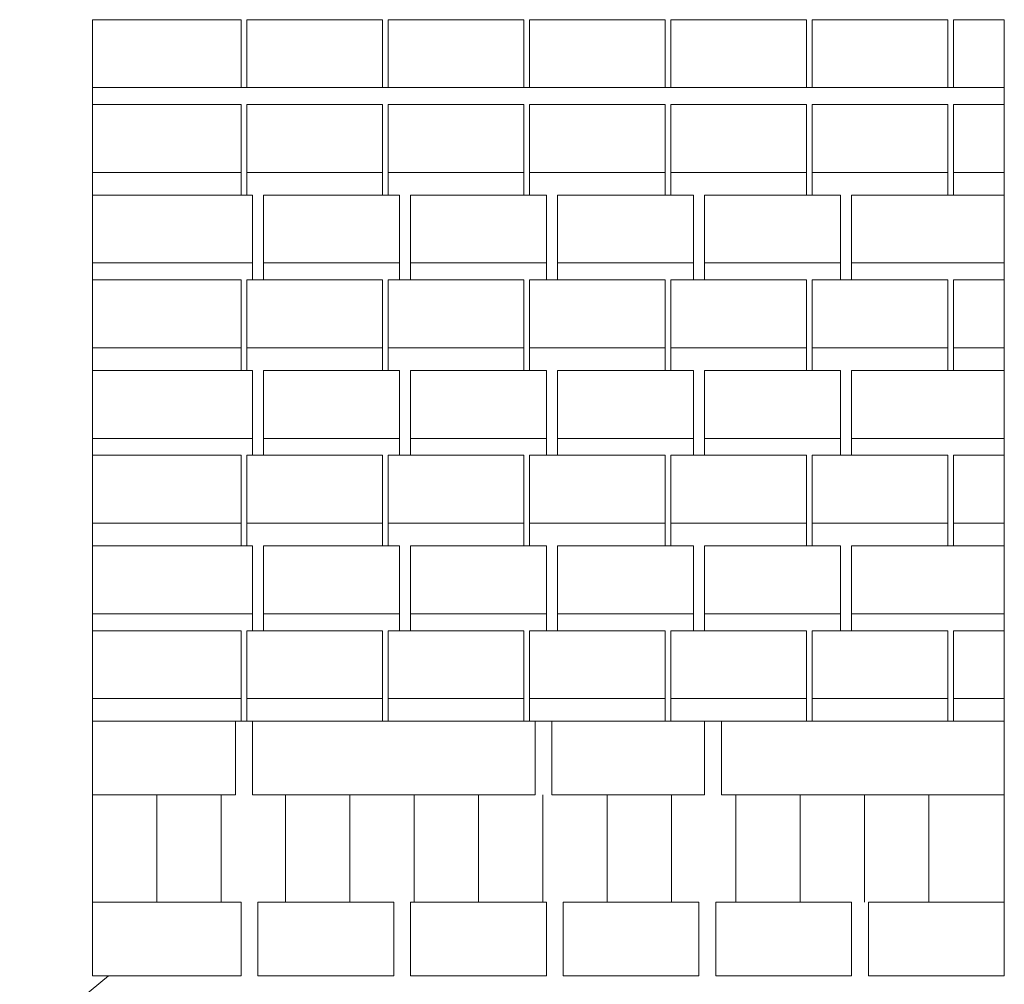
# Model space of a CAD drawing. Header units: millimetres. Extents: x 6567289036 to 6568990308, y 5976640423 to 5977332400.
# Tile 317 of 334: x 6568953819 to 6568954690, y 5976947897 to 5976948750. Entities that reach past the tile are written whole.
import ezdxf

# ---------------------------------------------------------------- set-up
doc = ezdxf.new("R2010")
doc.units = ezdxf.units.MM
doc.layers.add('INWENTARYZACJA', color=7, linetype='Continuous', lineweight=13)

msp = doc.modelspace()

# ---------------------------------------------------------------- linework, layer by layer
at = {"layer": 'INWENTARYZACJA'}
for p, q in [((6568953883.642664, 5976948749.54248), (6568953883.642664, 5976947969.54248)), ((6568953883.642664, 5976948749.54248), (6568953883.642664, 5976947969.54248)), ((6568953883.642664, 5976948689.54248), (6568954679.892664, 5976948689.54248)), ((6568953883.642664, 5976948689.54248), (6568954679.892664, 5976948689.54248)), ((6568954689.892664, 5976948129.54248), (6568954689.892664, 5976948689.54248)), ((6568954689.892664, 5976948129.54248), (6568954689.892664, 5976948689.54248)), ((6568954014.892664, 5976948614.54248), (6568954014.892664, 5976948594.54248)), ((6568954014.892664, 5976948614.54248), (6568954014.892664, 5976948594.54248)), ((6568954019.892664, 5976948614.54248), (6568954019.892664, 5976948594.54248)), ((6568954019.892664, 5976948614.54248), (6568954019.892664, 5976948594.54248)), ((6568954139.892664, 5976948614.54248), (6568954139.892664, 5976948594.54248)), ((6568954139.892664, 5976948614.54248), (6568954139.892664, 5976948594.54248)), ((6568954144.892664, 5976948614.54248), (6568954144.892664, 5976948594.54248)), ((6568954144.892664, 5976948614.54248), (6568954144.892664, 5976948594.54248)), ((6568954264.892664, 5976948614.54248), (6568954264.892664, 5976948594.54248)), ((6568954264.892664, 5976948614.54248), (6568954264.892664, 5976948594.54248)), ((6568954269.892664, 5976948614.54248), (6568954269.892664, 5976948594.54248)), ((6568954269.892664, 5976948614.54248), (6568954269.892664, 5976948594.54248)), ((6568954389.892664, 5976948614.54248), (6568954389.892664, 5976948594.54248)), ((6568954389.892664, 5976948614.54248), (6568954389.892664, 5976948594.54248)), ((6568954394.892664, 5976948614.54248), (6568954394.892664, 5976948594.54248)), ((6568954394.892664, 5976948614.54248), (6568954394.892664, 5976948594.54248)), ((6568954514.892664, 5976948614.54248), (6568954514.892664, 5976948594.54248)), ((6568954514.892664, 5976948614.54248), (6568954514.892664, 5976948594.54248)), ((6568954519.892664, 5976948614.54248), (6568954519.892664, 5976948594.54248)), ((6568954519.892664, 5976948614.54248), (6568954519.892664, 5976948594.54248)), ((6568954639.892664, 5976948614.54248), (6568954639.892664, 5976948594.54248)), ((6568954639.892664, 5976948614.54248), (6568954639.892664, 5976948594.54248)), ((6568954644.892664, 5976948614.54248), (6568954644.892664, 5976948594.54248)), ((6568954644.892664, 5976948614.54248), (6568954644.892664, 5976948594.54248)), ((6568954024.892664, 5976948534.54248), (6568954024.892664, 5976948519.54248)), ((6568954024.892664, 5976948534.54248), (6568954024.892664, 5976948519.54248)), ((6568954034.892664, 5976948534.54248), (6568954034.892664, 5976948519.54248)), ((6568954034.892664, 5976948534.54248), (6568954034.892664, 5976948519.54248)), ((6568954154.892664, 5976948534.54248), (6568954154.892664, 5976948519.54248)), ((6568954154.892664, 5976948534.54248), (6568954154.892664, 5976948519.54248)), ((6568954164.892664, 5976948534.54248), (6568954164.892664, 5976948519.54248)), ((6568954164.892664, 5976948534.54248), (6568954164.892664, 5976948519.54248)), ((6568954284.892664, 5976948534.54248), (6568954284.892664, 5976948519.54248)), ((6568954284.892664, 5976948534.54248), (6568954284.892664, 5976948519.54248)), ((6568954294.892664, 5976948534.54248), (6568954294.892664, 5976948519.54248)), ((6568954294.892664, 5976948534.54248), (6568954294.892664, 5976948519.54248)), ((6568954414.892664, 5976948534.54248), (6568954414.892664, 5976948519.54248)), ((6568954414.892664, 5976948534.54248), (6568954414.892664, 5976948519.54248)), ((6568954424.892664, 5976948534.54248), (6568954424.892664, 5976948519.54248)), ((6568954424.892664, 5976948534.54248), (6568954424.892664, 5976948519.54248)), ((6568954544.892664, 5976948534.54248), (6568954544.892664, 5976948519.54248)), ((6568954544.892664, 5976948534.54248), (6568954544.892664, 5976948519.54248)), ((6568954554.892664, 5976948534.54248), (6568954554.892664, 5976948519.54248)), ((6568954554.892664, 5976948534.54248), (6568954554.892664, 5976948519.54248)), ((6568954014.892664, 5976948459.54248), (6568954014.892664, 5976948439.54248)), ((6568954014.892664, 5976948459.54248), (6568954014.892664, 5976948439.54248)), ((6568954014.892664, 5976948459.54248), (6568954014.892664, 5976948439.54248)), ((6568954014.892664, 5976948459.54248), (6568954014.892664, 5976948439.54248)), ((6568954019.892664, 5976948459.54248), (6568954019.892664, 5976948439.54248)), ((6568954019.892664, 5976948459.54248), (6568954019.892664, 5976948439.54248)), ((6568954019.892664, 5976948459.54248), (6568954019.892664, 5976948439.54248)), ((6568954019.892664, 5976948459.54248), (6568954019.892664, 5976948439.54248)), ((6568954139.892664, 5976948459.54248), (6568954139.892664, 5976948439.54248)), ((6568954139.892664, 5976948459.54248), (6568954139.892664, 5976948439.54248)), ((6568954139.892664, 5976948459.54248), (6568954139.892664, 5976948439.54248)), ((6568954139.892664, 5976948459.54248), (6568954139.892664, 5976948439.54248)), ((6568954144.892664, 5976948459.54248), (6568954144.892664, 5976948439.54248)), ((6568954144.892664, 5976948459.54248), (6568954144.892664, 5976948439.54248)), ((6568954144.892664, 5976948459.54248), (6568954144.892664, 5976948439.54248)), ((6568954144.892664, 5976948459.54248), (6568954144.892664, 5976948439.54248)), ((6568954264.892664, 5976948459.54248), (6568954264.892664, 5976948439.54248)), ((6568954264.892664, 5976948459.54248), (6568954264.892664, 5976948439.54248)), ((6568954264.892664, 5976948459.54248), (6568954264.892664, 5976948439.54248)), ((6568954264.892664, 5976948459.54248), (6568954264.892664, 5976948439.54248)), ((6568954269.892664, 5976948459.54248), (6568954269.892664, 5976948439.54248)), ((6568954269.892664, 5976948459.54248), (6568954269.892664, 5976948439.54248)), ((6568954269.892664, 5976948459.54248), (6568954269.892664, 5976948439.54248)), ((6568954269.892664, 5976948459.54248), (6568954269.892664, 5976948439.54248)), ((6568954389.892664, 5976948459.54248), (6568954389.892664, 5976948439.54248)), ((6568954389.892664, 5976948459.54248), (6568954389.892664, 5976948439.54248)), ((6568954389.892664, 5976948459.54248), (6568954389.892664, 5976948439.54248)), ((6568954389.892664, 5976948459.54248), (6568954389.892664, 5976948439.54248)), ((6568954394.892664, 5976948459.54248), (6568954394.892664, 5976948439.54248)), ((6568954394.892664, 5976948459.54248), (6568954394.892664, 5976948439.54248)), ((6568954394.892664, 5976948459.54248), (6568954394.892664, 5976948439.54248)), ((6568954394.892664, 5976948459.54248), (6568954394.892664, 5976948439.54248)), ((6568954514.892664, 5976948459.54248), (6568954514.892664, 5976948439.54248)), ((6568954514.892664, 5976948459.54248), (6568954514.892664, 5976948439.54248)), ((6568954514.892664, 5976948459.54248), (6568954514.892664, 5976948439.54248)), ((6568954514.892664, 5976948459.54248), (6568954514.892664, 5976948439.54248)), ((6568954519.892664, 5976948459.54248), (6568954519.892664, 5976948439.54248)), ((6568954519.892664, 5976948459.54248), (6568954519.892664, 5976948439.54248)), ((6568954519.892664, 5976948459.54248), (6568954519.892664, 5976948439.54248)), ((6568954519.892664, 5976948459.54248), (6568954519.892664, 5976948439.54248)), ((6568954639.892664, 5976948459.54248), (6568954639.892664, 5976948439.54248)), ((6568954639.892664, 5976948459.54248), (6568954639.892664, 5976948439.54248)), ((6568954639.892664, 5976948459.54248), (6568954639.892664, 5976948439.54248)), ((6568954639.892664, 5976948459.54248), (6568954639.892664, 5976948439.54248)), ((6568954644.892664, 5976948459.54248), (6568954644.892664, 5976948439.54248)), ((6568954644.892664, 5976948459.54248), (6568954644.892664, 5976948439.54248)), ((6568954644.892664, 5976948459.54248), (6568954644.892664, 5976948439.54248)), ((6568954644.892664, 5976948459.54248), (6568954644.892664, 5976948439.54248)), ((6568954024.892664, 5976948379.54248), (6568954024.892664, 5976948364.54248)), ((6568954024.892664, 5976948379.54248), (6568954024.892664, 5976948364.54248)), ((6568954024.892664, 5976948379.54248), (6568954024.892664, 5976948364.54248)), ((6568954024.892664, 5976948379.54248), (6568954024.892664, 5976948364.54248)), ((6568954034.892664, 5976948379.54248), (6568954034.892664, 5976948364.54248)), ((6568954034.892664, 5976948379.54248), (6568954034.892664, 5976948364.54248)), ((6568954034.892664, 5976948379.54248), (6568954034.892664, 5976948364.54248)), ((6568954034.892664, 5976948379.54248), (6568954034.892664, 5976948364.54248)), ((6568954154.892664, 5976948379.54248), (6568954154.892664, 5976948364.54248)), ((6568954154.892664, 5976948379.54248), (6568954154.892664, 5976948364.54248)), ((6568954154.892664, 5976948379.54248), (6568954154.892664, 5976948364.54248)), ((6568954154.892664, 5976948379.54248), (6568954154.892664, 5976948364.54248)), ((6568954164.892664, 5976948379.54248), (6568954164.892664, 5976948364.54248)), ((6568954164.892664, 5976948379.54248), (6568954164.892664, 5976948364.54248)), ((6568954164.892664, 5976948379.54248), (6568954164.892664, 5976948364.54248)), ((6568954164.892664, 5976948379.54248), (6568954164.892664, 5976948364.54248)), ((6568954284.892664, 5976948379.54248), (6568954284.892664, 5976948364.54248)), ((6568954284.892664, 5976948379.54248), (6568954284.892664, 5976948364.54248)), ((6568954284.892664, 5976948379.54248), (6568954284.892664, 5976948364.54248)), ((6568954284.892664, 5976948379.54248), (6568954284.892664, 5976948364.54248)), ((6568954294.892664, 5976948379.54248), (6568954294.892664, 5976948364.54248)), ((6568954294.892664, 5976948379.54248), (6568954294.892664, 5976948364.54248)), ((6568954294.892664, 5976948379.54248), (6568954294.892664, 5976948364.54248)), ((6568954294.892664, 5976948379.54248), (6568954294.892664, 5976948364.54248)), ((6568954414.892664, 5976948379.54248), (6568954414.892664, 5976948364.54248)), ((6568954414.892664, 5976948379.54248), (6568954414.892664, 5976948364.54248)), ((6568954414.892664, 5976948379.54248), (6568954414.892664, 5976948364.54248)), ((6568954414.892664, 5976948379.54248), (6568954414.892664, 5976948364.54248)), ((6568954424.892664, 5976948379.54248), (6568954424.892664, 5976948364.54248)), ((6568954424.892664, 5976948379.54248), (6568954424.892664, 5976948364.54248)), ((6568954424.892664, 5976948379.54248), (6568954424.892664, 5976948364.54248)), ((6568954424.892664, 5976948379.54248), (6568954424.892664, 5976948364.54248)), ((6568954544.892664, 5976948379.54248), (6568954544.892664, 5976948364.54248)), ((6568954544.892664, 5976948379.54248), (6568954544.892664, 5976948364.54248)), ((6568954544.892664, 5976948379.54248), (6568954544.892664, 5976948364.54248)), ((6568954544.892664, 5976948379.54248), (6568954544.892664, 5976948364.54248)), ((6568954554.892664, 5976948379.54248), (6568954554.892664, 5976948364.54248)), ((6568954554.892664, 5976948379.54248), (6568954554.892664, 5976948364.54248)), ((6568954554.892664, 5976948379.54248), (6568954554.892664, 5976948364.54248)), ((6568954554.892664, 5976948379.54248), (6568954554.892664, 5976948364.54248)), ((6568954014.892664, 5976948304.54248), (6568954014.892664, 5976948284.54248)), ((6568954014.892664, 5976948304.54248), (6568954014.892664, 5976948284.54248)), ((6568954019.892664, 5976948304.54248), (6568954019.892664, 5976948284.54248)), ((6568954019.892664, 5976948304.54248), (6568954019.892664, 5976948284.54248)), ((6568954139.892664, 5976948304.54248), (6568954139.892664, 5976948284.54248)), ((6568954139.892664, 5976948304.54248), (6568954139.892664, 5976948284.54248)), ((6568954144.892664, 5976948304.54248), (6568954144.892664, 5976948284.54248)), ((6568954144.892664, 5976948304.54248), (6568954144.892664, 5976948284.54248)), ((6568954264.892664, 5976948304.54248), (6568954264.892664, 5976948284.54248)), ((6568954264.892664, 5976948304.54248), (6568954264.892664, 5976948284.54248)), ((6568954269.892664, 5976948304.54248), (6568954269.892664, 5976948284.54248)), ((6568954269.892664, 5976948304.54248), (6568954269.892664, 5976948284.54248)), ((6568954389.892664, 5976948304.54248), (6568954389.892664, 5976948284.54248)), ((6568954389.892664, 5976948304.54248), (6568954389.892664, 5976948284.54248)), ((6568954394.892664, 5976948304.54248), (6568954394.892664, 5976948284.54248)), ((6568954394.892664, 5976948304.54248), (6568954394.892664, 5976948284.54248)), ((6568954514.892664, 5976948304.54248), (6568954514.892664, 5976948284.54248)), ((6568954514.892664, 5976948304.54248), (6568954514.892664, 5976948284.54248)), ((6568954519.892664, 5976948304.54248), (6568954519.892664, 5976948284.54248)), ((6568954519.892664, 5976948304.54248), (6568954519.892664, 5976948284.54248)), ((6568954639.892664, 5976948304.54248), (6568954639.892664, 5976948284.54248)), ((6568954639.892664, 5976948304.54248), (6568954639.892664, 5976948284.54248)), ((6568954644.892664, 5976948304.54248), (6568954644.892664, 5976948284.54248)), ((6568954644.892664, 5976948304.54248), (6568954644.892664, 5976948284.54248)), ((6568954024.892664, 5976948224.54248), (6568954024.892664, 5976948209.54248)), ((6568954024.892664, 5976948224.54248), (6568954024.892664, 5976948209.54248)), ((6568954034.892664, 5976948224.54248), (6568954034.892664, 5976948209.54248)), ((6568954034.892664, 5976948224.54248), (6568954034.892664, 5976948209.54248)), ((6568954154.892664, 5976948224.54248), (6568954154.892664, 5976948209.54248)), ((6568954154.892664, 5976948224.54248), (6568954154.892664, 5976948209.54248)), ((6568954164.892664, 5976948224.54248), (6568954164.892664, 5976948209.54248)), ((6568954164.892664, 5976948224.54248), (6568954164.892664, 5976948209.54248)), ((6568954284.892664, 5976948224.54248), (6568954284.892664, 5976948209.54248)), ((6568954284.892664, 5976948224.54248), (6568954284.892664, 5976948209.54248)), ((6568954294.892664, 5976948224.54248), (6568954294.892664, 5976948209.54248)), ((6568954294.892664, 5976948224.54248), (6568954294.892664, 5976948209.54248)), ((6568954414.892664, 5976948224.54248), (6568954414.892664, 5976948209.54248)), ((6568954414.892664, 5976948224.54248), (6568954414.892664, 5976948209.54248)), ((6568954424.892664, 5976948224.54248), (6568954424.892664, 5976948209.54248)), ((6568954424.892664, 5976948224.54248), (6568954424.892664, 5976948209.54248)), ((6568954544.892664, 5976948224.54248), (6568954544.892664, 5976948209.54248)), ((6568954544.892664, 5976948224.54248), (6568954544.892664, 5976948209.54248)), ((6568954554.892664, 5976948224.54248), (6568954554.892664, 5976948209.54248)), ((6568954554.892664, 5976948224.54248), (6568954554.892664, 5976948209.54248)), ((6568954014.892664, 5976948149.54248), (6568954014.892664, 5976948129.54248)), ((6568954014.892664, 5976948149.54248), (6568954014.892664, 5976948129.54248)), ((6568954019.892664, 5976948149.54248), (6568954019.892664, 5976948129.54248)), ((6568954019.892664, 5976948149.54248), (6568954019.892664, 5976948129.54248)), ((6568954139.892664, 5976948149.54248), (6568954139.892664, 5976948129.54248)), ((6568954139.892664, 5976948149.54248), (6568954139.892664, 5976948129.54248)), ((6568954144.892664, 5976948149.54248), (6568954144.892664, 5976948129.54248)), ((6568954144.892664, 5976948149.54248), (6568954144.892664, 5976948129.54248)), ((6568954264.892664, 5976948149.54248), (6568954264.892664, 5976948129.54248)), ((6568954264.892664, 5976948149.54248), (6568954264.892664, 5976948129.54248)), ((6568954269.892664, 5976948149.54248), (6568954269.892664, 5976948129.54248)), ((6568954269.892664, 5976948149.54248), (6568954269.892664, 5976948129.54248)), ((6568954389.892664, 5976948149.54248), (6568954389.892664, 5976948129.54248)), ((6568954389.892664, 5976948149.54248), (6568954389.892664, 5976948129.54248)), ((6568954394.892664, 5976948149.54248), (6568954394.892664, 5976948129.54248)), ((6568954394.892664, 5976948149.54248), (6568954394.892664, 5976948129.54248)), ((6568954514.892664, 5976948149.54248), (6568954514.892664, 5976948129.54248)), ((6568954514.892664, 5976948149.54248), (6568954514.892664, 5976948129.54248)), ((6568954519.892664, 5976948149.54248), (6568954519.892664, 5976948129.54248)), ((6568954519.892664, 5976948149.54248), (6568954519.892664, 5976948129.54248)), ((6568954639.892664, 5976948149.54248), (6568954639.892664, 5976948129.54248)), ((6568954639.892664, 5976948149.54248), (6568954639.892664, 5976948129.54248)), ((6568954644.892664, 5976948149.54248), (6568954644.892664, 5976948129.54248)), ((6568954644.892664, 5976948149.54248), (6568954644.892664, 5976948129.54248)), ((6568954679.892664, 5976948129.54248), (6568953883.642664, 5976948129.54248)), ((6568954679.892664, 5976948129.54248), (6568953883.642664, 5976948129.54248)), ((6568953940.517664, 5976948064.54248), (6568953940.517664, 5976947969.54248)), ((6568953940.517664, 5976948064.54248), (6568953940.517664, 5976947969.54248)), ((6568953997.392664, 5976948064.54248), (6568953997.392664, 5976947969.54248)), ((6568953997.392664, 5976948064.54248), (6568953997.392664, 5976947969.54248)), ((6568954054.267664, 5976948064.54248), (6568954054.267664, 5976947969.54248)), ((6568954054.267664, 5976948064.54248), (6568954054.267664, 5976947969.54248)), ((6568954111.142664, 5976948064.54248), (6568954111.142664, 5976947969.54248)), ((6568954111.142664, 5976948064.54248), (6568954111.142664, 5976947969.54248)), ((6568954168.017664, 5976948064.54248), (6568954168.017664, 5976947969.54248)), ((6568954168.017664, 5976948064.54248), (6568954168.017664, 5976947969.54248)), ((6568954224.892664, 5976947969.54248), (6568954224.892664, 5976948064.54248)), ((6568954224.892664, 5976947969.54248), (6568954224.892664, 5976948064.54248)), ((6568954281.767664, 5976948064.54248), (6568954281.767664, 5976947969.54248)), ((6568954281.767664, 5976948064.54248), (6568954281.767664, 5976947969.54248)), ((6568954338.642664, 5976948064.54248), (6568954338.642664, 5976947969.54248)), ((6568954338.642664, 5976948064.54248), (6568954338.642664, 5976947969.54248)), ((6568954395.517664, 5976948064.54248), (6568954395.517664, 5976947969.54248)), ((6568954395.517664, 5976948064.54248), (6568954395.517664, 5976947969.54248)), ((6568954452.392664, 5976948064.54248), (6568954452.392664, 5976947969.54248)), ((6568954452.392664, 5976948064.54248), (6568954452.392664, 5976947969.54248)), ((6568954509.267664, 5976948064.54248), (6568954509.267664, 5976947969.54248)), ((6568954509.267664, 5976948064.54248), (6568954509.267664, 5976947969.54248)), ((6568954566.142664, 5976948064.54248), (6568954566.142664, 5976947969.54248)), ((6568954566.142664, 5976948064.54248), (6568954566.142664, 5976947969.54248)), ((6568954623.017664, 5976948064.54248), (6568954623.017664, 5976947969.54248)), ((6568954623.017664, 5976948064.54248), (6568954623.017664, 5976947969.54248)), ((6568954689.892664, 5976947969.54248), (6568954689.892664, 5976948064.54248)), ((6568954689.892664, 5976947969.54248), (6568954689.892664, 5976948064.54248)), ((6568953819.14634, 5976947840.003947), (6568953897.802677, 5976947904.54248))]:
    msp.add_line(p, q, dxfattribs=at)
for points in [[(6568953883.642664, 5976948689.54248), (6568953883.642664, 5976948749.54248), (6568954014.892664, 5976948749.54248), (6568954014.892664, 5976948689.54248), (6568953894.892664, 5976948689.54248)], [(6568953883.642664, 5976948689.54248), (6568953883.642664, 5976948749.54248), (6568954014.892664, 5976948749.54248), (6568954014.892664, 5976948689.54248), (6568953894.892664, 5976948689.54248)], [(6568954019.892664, 5976948689.54248), (6568954019.892664, 5976948749.54248), (6568954139.892664, 5976948749.54248), (6568954139.892664, 5976948689.54248), (6568954019.892664, 5976948689.54248)], [(6568954019.892664, 5976948689.54248), (6568954019.892664, 5976948749.54248), (6568954139.892664, 5976948749.54248), (6568954139.892664, 5976948689.54248), (6568954019.892664, 5976948689.54248)], [(6568954144.892664, 5976948689.54248), (6568954144.892664, 5976948749.54248), (6568954264.892664, 5976948749.54248), (6568954264.892664, 5976948689.54248), (6568954144.892664, 5976948689.54248)], [(6568954144.892664, 5976948689.54248), (6568954144.892664, 5976948749.54248), (6568954264.892664, 5976948749.54248), (6568954264.892664, 5976948689.54248), (6568954144.892664, 5976948689.54248)], [(6568954269.892664, 5976948689.54248), (6568954269.892664, 5976948749.54248), (6568954389.892664, 5976948749.54248), (6568954389.892664, 5976948689.54248), (6568954269.892664, 5976948689.54248)], [(6568954269.892664, 5976948689.54248), (6568954269.892664, 5976948749.54248), (6568954389.892664, 5976948749.54248), (6568954389.892664, 5976948689.54248), (6568954269.892664, 5976948689.54248)], [(6568954394.892664, 5976948689.54248), (6568954394.892664, 5976948749.54248), (6568954514.892664, 5976948749.54248), (6568954514.892664, 5976948689.54248), (6568954394.892664, 5976948689.54248)], [(6568954394.892664, 5976948689.54248), (6568954394.892664, 5976948749.54248), (6568954514.892664, 5976948749.54248), (6568954514.892664, 5976948689.54248), (6568954394.892664, 5976948689.54248)], [(6568954519.892664, 5976948689.54248), (6568954519.892664, 5976948749.54248), (6568954639.892664, 5976948749.54248), (6568954639.892664, 5976948689.54248), (6568954519.892664, 5976948689.54248)], [(6568954519.892664, 5976948689.54248), (6568954519.892664, 5976948749.54248), (6568954639.892664, 5976948749.54248), (6568954639.892664, 5976948689.54248), (6568954519.892664, 5976948689.54248)], [(6568954644.892664, 5976948689.54248), (6568954644.892664, 5976948749.54248), (6568954689.892664, 5976948749.54248), (6568954689.892664, 5976948689.54248), (6568954644.892664, 5976948689.54248)], [(6568954644.892664, 5976948689.54248), (6568954644.892664, 5976948749.54248), (6568954689.892664, 5976948749.54248), (6568954689.892664, 5976948689.54248), (6568954644.892664, 5976948689.54248)], [(6568953883.642664, 5976948614.54248), (6568953883.642664, 5976948674.54248), (6568954014.892664, 5976948674.54248), (6568954014.892664, 5976948614.54248), (6568953883.642664, 5976948614.54248)], [(6568953883.642664, 5976948614.54248), (6568953883.642664, 5976948674.54248), (6568954014.892664, 5976948674.54248), (6568954014.892664, 5976948614.54248), (6568953883.642664, 5976948614.54248)], [(6568954019.892664, 5976948614.54248), (6568954019.892664, 5976948674.54248), (6568954139.892664, 5976948674.54248), (6568954139.892664, 5976948614.54248), (6568954019.892664, 5976948614.54248)], [(6568954019.892664, 5976948614.54248), (6568954019.892664, 5976948674.54248), (6568954139.892664, 5976948674.54248), (6568954139.892664, 5976948614.54248), (6568954019.892664, 5976948614.54248)], [(6568954144.892664, 5976948614.54248), (6568954144.892664, 5976948674.54248), (6568954264.892664, 5976948674.54248), (6568954264.892664, 5976948614.54248), (6568954144.892664, 5976948614.54248)], [(6568954144.892664, 5976948614.54248), (6568954144.892664, 5976948674.54248), (6568954264.892664, 5976948674.54248), (6568954264.892664, 5976948614.54248), (6568954144.892664, 5976948614.54248)], [(6568954269.892664, 5976948614.54248), (6568954269.892664, 5976948674.54248), (6568954389.892664, 5976948674.54248), (6568954389.892664, 5976948614.54248), (6568954269.892664, 5976948614.54248)], [(6568954269.892664, 5976948614.54248), (6568954269.892664, 5976948674.54248), (6568954389.892664, 5976948674.54248), (6568954389.892664, 5976948614.54248), (6568954269.892664, 5976948614.54248)], [(6568954394.892664, 5976948614.54248), (6568954394.892664, 5976948674.54248), (6568954514.892664, 5976948674.54248), (6568954514.892664, 5976948614.54248), (6568954394.892664, 5976948614.54248)], [(6568954394.892664, 5976948614.54248), (6568954394.892664, 5976948674.54248), (6568954514.892664, 5976948674.54248), (6568954514.892664, 5976948614.54248), (6568954394.892664, 5976948614.54248)], [(6568954519.892664, 5976948614.54248), (6568954519.892664, 5976948674.54248), (6568954639.892664, 5976948674.54248), (6568954639.892664, 5976948614.54248), (6568954519.892664, 5976948614.54248)], [(6568954519.892664, 5976948614.54248), (6568954519.892664, 5976948674.54248), (6568954639.892664, 5976948674.54248), (6568954639.892664, 5976948614.54248), (6568954519.892664, 5976948614.54248)], [(6568954644.892664, 5976948614.54248), (6568954644.892664, 5976948674.54248), (6568954689.892664, 5976948674.54248), (6568954689.892664, 5976948614.54248), (6568954644.892664, 5976948614.54248)], [(6568954644.892664, 5976948614.54248), (6568954644.892664, 5976948674.54248), (6568954689.892664, 5976948674.54248), (6568954689.892664, 5976948614.54248), (6568954644.892664, 5976948614.54248)], [(6568953883.642664, 5976948534.54248), (6568953883.642664, 5976948594.54248), (6568954024.892664, 5976948594.54248), (6568954024.892664, 5976948534.54248), (6568953883.642664, 5976948534.54248)], [(6568953883.642664, 5976948534.54248), (6568953883.642664, 5976948594.54248), (6568954024.892664, 5976948594.54248), (6568954024.892664, 5976948534.54248), (6568953883.642664, 5976948534.54248)], [(6568954034.892664, 5976948534.54248), (6568954034.892664, 5976948594.54248), (6568954154.892664, 5976948594.54248), (6568954154.892664, 5976948534.54248), (6568954034.892664, 5976948534.54248)], [(6568954034.892664, 5976948534.54248), (6568954034.892664, 5976948594.54248), (6568954154.892664, 5976948594.54248), (6568954154.892664, 5976948534.54248), (6568954034.892664, 5976948534.54248)], [(6568954164.892664, 5976948534.54248), (6568954164.892664, 5976948594.54248), (6568954284.892664, 5976948594.54248), (6568954284.892664, 5976948534.54248), (6568954164.892664, 5976948534.54248)], [(6568954164.892664, 5976948534.54248), (6568954164.892664, 5976948594.54248), (6568954284.892664, 5976948594.54248), (6568954284.892664, 5976948534.54248), (6568954164.892664, 5976948534.54248)], [(6568954294.892664, 5976948534.54248), (6568954294.892664, 5976948594.54248), (6568954414.892664, 5976948594.54248), (6568954414.892664, 5976948534.54248), (6568954294.892664, 5976948534.54248)], [(6568954294.892664, 5976948534.54248), (6568954294.892664, 5976948594.54248), (6568954414.892664, 5976948594.54248), (6568954414.892664, 5976948534.54248), (6568954294.892664, 5976948534.54248)], [(6568954424.892664, 5976948534.54248), (6568954424.892664, 5976948594.54248), (6568954544.892664, 5976948594.54248), (6568954544.892664, 5976948534.54248), (6568954424.892664, 5976948534.54248)], [(6568954424.892664, 5976948534.54248), (6568954424.892664, 5976948594.54248), (6568954544.892664, 5976948594.54248), (6568954544.892664, 5976948534.54248), (6568954424.892664, 5976948534.54248)], [(6568954554.892664, 5976948534.54248), (6568954554.892664, 5976948594.54248), (6568954689.892664, 5976948594.54248), (6568954689.892664, 5976948534.54248), (6568954554.892664, 5976948534.54248)], [(6568954554.892664, 5976948534.54248), (6568954554.892664, 5976948594.54248), (6568954689.892664, 5976948594.54248), (6568954689.892664, 5976948534.54248), (6568954554.892664, 5976948534.54248)], [(6568953883.642664, 5976948459.54248), (6568953883.642664, 5976948519.54248), (6568954014.892664, 5976948519.54248), (6568954014.892664, 5976948459.54248), (6568953883.642664, 5976948459.54248)], [(6568953883.642664, 5976948459.54248), (6568953883.642664, 5976948519.54248), (6568954014.892664, 5976948519.54248), (6568954014.892664, 5976948459.54248), (6568953883.642664, 5976948459.54248)], [(6568954019.892664, 5976948459.54248), (6568954019.892664, 5976948519.54248), (6568954139.892664, 5976948519.54248), (6568954139.892664, 5976948459.54248), (6568954019.892664, 5976948459.54248)], [(6568954019.892664, 5976948459.54248), (6568954019.892664, 5976948519.54248), (6568954139.892664, 5976948519.54248), (6568954139.892664, 5976948459.54248), (6568954019.892664, 5976948459.54248)], [(6568954144.892664, 5976948459.54248), (6568954144.892664, 5976948519.54248), (6568954264.892664, 5976948519.54248), (6568954264.892664, 5976948459.54248), (6568954144.892664, 5976948459.54248)], [(6568954144.892664, 5976948459.54248), (6568954144.892664, 5976948519.54248), (6568954264.892664, 5976948519.54248), (6568954264.892664, 5976948459.54248), (6568954144.892664, 5976948459.54248)], [(6568954269.892664, 5976948459.54248), (6568954269.892664, 5976948519.54248), (6568954389.892664, 5976948519.54248), (6568954389.892664, 5976948459.54248), (6568954269.892664, 5976948459.54248)], [(6568954269.892664, 5976948459.54248), (6568954269.892664, 5976948519.54248), (6568954389.892664, 5976948519.54248), (6568954389.892664, 5976948459.54248), (6568954269.892664, 5976948459.54248)], [(6568954394.892664, 5976948459.54248), (6568954394.892664, 5976948519.54248), (6568954514.892664, 5976948519.54248), (6568954514.892664, 5976948459.54248), (6568954394.892664, 5976948459.54248)], [(6568954394.892664, 5976948459.54248), (6568954394.892664, 5976948519.54248), (6568954514.892664, 5976948519.54248), (6568954514.892664, 5976948459.54248), (6568954394.892664, 5976948459.54248)], [(6568954519.892664, 5976948459.54248), (6568954519.892664, 5976948519.54248), (6568954639.892664, 5976948519.54248), (6568954639.892664, 5976948459.54248), (6568954519.892664, 5976948459.54248)], [(6568954519.892664, 5976948459.54248), (6568954519.892664, 5976948519.54248), (6568954639.892664, 5976948519.54248), (6568954639.892664, 5976948459.54248), (6568954519.892664, 5976948459.54248)], [(6568954644.892664, 5976948459.54248), (6568954644.892664, 5976948519.54248), (6568954689.892664, 5976948519.54248), (6568954689.892664, 5976948459.54248), (6568954644.892664, 5976948459.54248)], [(6568954644.892664, 5976948459.54248), (6568954644.892664, 5976948519.54248), (6568954689.892664, 5976948519.54248), (6568954689.892664, 5976948459.54248), (6568954644.892664, 5976948459.54248)], [(6568953883.642664, 5976948379.54248), (6568953883.642664, 5976948439.54248), (6568954024.892664, 5976948439.54248), (6568954024.892664, 5976948379.54248), (6568953883.642664, 5976948379.54248)], [(6568953883.642664, 5976948379.54248), (6568953883.642664, 5976948439.54248), (6568954024.892664, 5976948439.54248), (6568954024.892664, 5976948379.54248), (6568953883.642664, 5976948379.54248)], [(6568954034.892664, 5976948379.54248), (6568954034.892664, 5976948439.54248), (6568954154.892664, 5976948439.54248), (6568954154.892664, 5976948379.54248), (6568954034.892664, 5976948379.54248)], [(6568954034.892664, 5976948379.54248), (6568954034.892664, 5976948439.54248), (6568954154.892664, 5976948439.54248), (6568954154.892664, 5976948379.54248), (6568954034.892664, 5976948379.54248)], [(6568954164.892664, 5976948379.54248), (6568954164.892664, 5976948439.54248), (6568954284.892664, 5976948439.54248), (6568954284.892664, 5976948379.54248), (6568954164.892664, 5976948379.54248)], [(6568954164.892664, 5976948379.54248), (6568954164.892664, 5976948439.54248), (6568954284.892664, 5976948439.54248), (6568954284.892664, 5976948379.54248), (6568954164.892664, 5976948379.54248)], [(6568954294.892664, 5976948379.54248), (6568954294.892664, 5976948439.54248), (6568954414.892664, 5976948439.54248), (6568954414.892664, 5976948379.54248), (6568954294.892664, 5976948379.54248)], [(6568954294.892664, 5976948379.54248), (6568954294.892664, 5976948439.54248), (6568954414.892664, 5976948439.54248), (6568954414.892664, 5976948379.54248), (6568954294.892664, 5976948379.54248)], [(6568954424.892664, 5976948379.54248), (6568954424.892664, 5976948439.54248), (6568954544.892664, 5976948439.54248), (6568954544.892664, 5976948379.54248), (6568954424.892664, 5976948379.54248)], [(6568954424.892664, 5976948379.54248), (6568954424.892664, 5976948439.54248), (6568954544.892664, 5976948439.54248), (6568954544.892664, 5976948379.54248), (6568954424.892664, 5976948379.54248)], [(6568954554.892664, 5976948379.54248), (6568954554.892664, 5976948439.54248), (6568954689.892664, 5976948439.54248), (6568954689.892664, 5976948379.54248), (6568954554.892664, 5976948379.54248)], [(6568954554.892664, 5976948379.54248), (6568954554.892664, 5976948439.54248), (6568954689.892664, 5976948439.54248), (6568954689.892664, 5976948379.54248), (6568954554.892664, 5976948379.54248)], [(6568953883.642664, 5976948304.54248), (6568953883.642664, 5976948364.54248), (6568954014.892664, 5976948364.54248), (6568954014.892664, 5976948304.54248), (6568953883.642664, 5976948304.54248)], [(6568953883.642664, 5976948304.54248), (6568953883.642664, 5976948364.54248), (6568954014.892664, 5976948364.54248), (6568954014.892664, 5976948304.54248), (6568953883.642664, 5976948304.54248)], [(6568954019.892664, 5976948304.54248), (6568954019.892664, 5976948364.54248), (6568954139.892664, 5976948364.54248), (6568954139.892664, 5976948304.54248), (6568954019.892664, 5976948304.54248)], [(6568954019.892664, 5976948304.54248), (6568954019.892664, 5976948364.54248), (6568954139.892664, 5976948364.54248), (6568954139.892664, 5976948304.54248), (6568954019.892664, 5976948304.54248)], [(6568954144.892664, 5976948304.54248), (6568954144.892664, 5976948364.54248), (6568954264.892664, 5976948364.54248), (6568954264.892664, 5976948304.54248), (6568954144.892664, 5976948304.54248)], [(6568954144.892664, 5976948304.54248), (6568954144.892664, 5976948364.54248), (6568954264.892664, 5976948364.54248), (6568954264.892664, 5976948304.54248), (6568954144.892664, 5976948304.54248)], [(6568954269.892664, 5976948304.54248), (6568954269.892664, 5976948364.54248), (6568954389.892664, 5976948364.54248), (6568954389.892664, 5976948304.54248), (6568954269.892664, 5976948304.54248)], [(6568954269.892664, 5976948304.54248), (6568954269.892664, 5976948364.54248), (6568954389.892664, 5976948364.54248), (6568954389.892664, 5976948304.54248), (6568954269.892664, 5976948304.54248)], [(6568954394.892664, 5976948304.54248), (6568954394.892664, 5976948364.54248), (6568954514.892664, 5976948364.54248), (6568954514.892664, 5976948304.54248), (6568954394.892664, 5976948304.54248)], [(6568954394.892664, 5976948304.54248), (6568954394.892664, 5976948364.54248), (6568954514.892664, 5976948364.54248), (6568954514.892664, 5976948304.54248), (6568954394.892664, 5976948304.54248)], [(6568954519.892664, 5976948304.54248), (6568954519.892664, 5976948364.54248), (6568954639.892664, 5976948364.54248), (6568954639.892664, 5976948304.54248), (6568954519.892664, 5976948304.54248)], [(6568954519.892664, 5976948304.54248), (6568954519.892664, 5976948364.54248), (6568954639.892664, 5976948364.54248), (6568954639.892664, 5976948304.54248), (6568954519.892664, 5976948304.54248)], [(6568954644.892664, 5976948304.54248), (6568954644.892664, 5976948364.54248), (6568954689.892664, 5976948364.54248), (6568954689.892664, 5976948304.54248), (6568954644.892664, 5976948304.54248)], [(6568954644.892664, 5976948304.54248), (6568954644.892664, 5976948364.54248), (6568954689.892664, 5976948364.54248), (6568954689.892664, 5976948304.54248), (6568954644.892664, 5976948304.54248)], [(6568953883.642664, 5976948224.54248), (6568953883.642664, 5976948284.54248), (6568954024.892664, 5976948284.54248), (6568954024.892664, 5976948224.54248), (6568953883.642664, 5976948224.54248)], [(6568953883.642664, 5976948224.54248), (6568953883.642664, 5976948284.54248), (6568954024.892664, 5976948284.54248), (6568954024.892664, 5976948224.54248), (6568953883.642664, 5976948224.54248)], [(6568954034.892664, 5976948224.54248), (6568954034.892664, 5976948284.54248), (6568954154.892664, 5976948284.54248), (6568954154.892664, 5976948224.54248), (6568954034.892664, 5976948224.54248)], [(6568954034.892664, 5976948224.54248), (6568954034.892664, 5976948284.54248), (6568954154.892664, 5976948284.54248), (6568954154.892664, 5976948224.54248), (6568954034.892664, 5976948224.54248)], [(6568954164.892664, 5976948224.54248), (6568954164.892664, 5976948284.54248), (6568954284.892664, 5976948284.54248), (6568954284.892664, 5976948224.54248), (6568954164.892664, 5976948224.54248)], [(6568954164.892664, 5976948224.54248), (6568954164.892664, 5976948284.54248), (6568954284.892664, 5976948284.54248), (6568954284.892664, 5976948224.54248), (6568954164.892664, 5976948224.54248)], [(6568954294.892664, 5976948224.54248), (6568954294.892664, 5976948284.54248), (6568954414.892664, 5976948284.54248), (6568954414.892664, 5976948224.54248), (6568954294.892664, 5976948224.54248)], [(6568954294.892664, 5976948224.54248), (6568954294.892664, 5976948284.54248), (6568954414.892664, 5976948284.54248), (6568954414.892664, 5976948224.54248), (6568954294.892664, 5976948224.54248)], [(6568954424.892664, 5976948224.54248), (6568954424.892664, 5976948284.54248), (6568954544.892664, 5976948284.54248), (6568954544.892664, 5976948224.54248), (6568954424.892664, 5976948224.54248)], [(6568954424.892664, 5976948224.54248), (6568954424.892664, 5976948284.54248), (6568954544.892664, 5976948284.54248), (6568954544.892664, 5976948224.54248), (6568954424.892664, 5976948224.54248)], [(6568954554.892664, 5976948224.54248), (6568954554.892664, 5976948284.54248), (6568954689.892664, 5976948284.54248), (6568954689.892664, 5976948224.54248), (6568954554.892664, 5976948224.54248)], [(6568954554.892664, 5976948224.54248), (6568954554.892664, 5976948284.54248), (6568954689.892664, 5976948284.54248), (6568954689.892664, 5976948224.54248), (6568954554.892664, 5976948224.54248)], [(6568953883.642664, 5976948149.54248), (6568953883.642664, 5976948209.54248), (6568954014.892664, 5976948209.54248), (6568954014.892664, 5976948149.54248), (6568953883.642664, 5976948149.54248)], [(6568953883.642664, 5976948149.54248), (6568953883.642664, 5976948209.54248), (6568954014.892664, 5976948209.54248), (6568954014.892664, 5976948149.54248), (6568953883.642664, 5976948149.54248)], [(6568954019.892664, 5976948149.54248), (6568954019.892664, 5976948209.54248), (6568954139.892664, 5976948209.54248), (6568954139.892664, 5976948149.54248), (6568954019.892664, 5976948149.54248)], [(6568954019.892664, 5976948149.54248), (6568954019.892664, 5976948209.54248), (6568954139.892664, 5976948209.54248), (6568954139.892664, 5976948149.54248), (6568954019.892664, 5976948149.54248)], [(6568954144.892664, 5976948149.54248), (6568954144.892664, 5976948209.54248), (6568954264.892664, 5976948209.54248), (6568954264.892664, 5976948149.54248), (6568954144.892664, 5976948149.54248)], [(6568954144.892664, 5976948149.54248), (6568954144.892664, 5976948209.54248), (6568954264.892664, 5976948209.54248), (6568954264.892664, 5976948149.54248), (6568954144.892664, 5976948149.54248)], [(6568954269.892664, 5976948149.54248), (6568954269.892664, 5976948209.54248), (6568954389.892664, 5976948209.54248), (6568954389.892664, 5976948149.54248), (6568954269.892664, 5976948149.54248)], [(6568954269.892664, 5976948149.54248), (6568954269.892664, 5976948209.54248), (6568954389.892664, 5976948209.54248), (6568954389.892664, 5976948149.54248), (6568954269.892664, 5976948149.54248)], [(6568954394.892664, 5976948149.54248), (6568954394.892664, 5976948209.54248), (6568954514.892664, 5976948209.54248), (6568954514.892664, 5976948149.54248), (6568954394.892664, 5976948149.54248)], [(6568954394.892664, 5976948149.54248), (6568954394.892664, 5976948209.54248), (6568954514.892664, 5976948209.54248), (6568954514.892664, 5976948149.54248), (6568954394.892664, 5976948149.54248)], [(6568954519.892664, 5976948149.54248), (6568954519.892664, 5976948209.54248), (6568954639.892664, 5976948209.54248), (6568954639.892664, 5976948149.54248), (6568954519.892664, 5976948149.54248)], [(6568954519.892664, 5976948149.54248), (6568954519.892664, 5976948209.54248), (6568954639.892664, 5976948209.54248), (6568954639.892664, 5976948149.54248), (6568954519.892664, 5976948149.54248)], [(6568954644.892664, 5976948149.54248), (6568954644.892664, 5976948209.54248), (6568954689.892664, 5976948209.54248), (6568954689.892664, 5976948149.54248), (6568954644.892664, 5976948149.54248)], [(6568954644.892664, 5976948149.54248), (6568954644.892664, 5976948209.54248), (6568954689.892664, 5976948209.54248), (6568954689.892664, 5976948149.54248), (6568954644.892664, 5976948149.54248)], [(6568953883.642664, 5976948064.54248), (6568954009.892664, 5976948064.54248), (6568954009.892664, 5976948129.54248), (6568953883.642664, 5976948129.54248)], [(6568953883.642664, 5976948064.54248), (6568954009.892664, 5976948064.54248), (6568954009.892664, 5976948129.54248), (6568953883.642664, 5976948129.54248)], [(6568954024.892664, 5976948064.54248), (6568954274.892664, 5976948064.54248), (6568954274.892664, 5976948129.54248), (6568954024.892664, 5976948129.54248), (6568954024.892664, 5976948064.54248)], [(6568954024.892664, 5976948064.54248), (6568954274.892664, 5976948064.54248), (6568954274.892664, 5976948129.54248), (6568954024.892664, 5976948129.54248), (6568954024.892664, 5976948064.54248)], [(6568954289.892664, 5976948064.54248), (6568954424.892664, 5976948064.54248), (6568954424.892664, 5976948129.54248), (6568954289.892664, 5976948129.54248), (6568954289.892664, 5976948064.54248)], [(6568954289.892664, 5976948064.54248), (6568954424.892664, 5976948064.54248), (6568954424.892664, 5976948129.54248), (6568954289.892664, 5976948129.54248), (6568954289.892664, 5976948064.54248)], [(6568954439.892664, 5976948064.54248), (6568954689.892664, 5976948064.54248), (6568954689.892664, 5976948129.54248), (6568954439.892664, 5976948129.54248), (6568954439.892664, 5976948064.54248)], [(6568954439.892664, 5976948064.54248), (6568954689.892664, 5976948064.54248), (6568954689.892664, 5976948129.54248), (6568954439.892664, 5976948129.54248), (6568954439.892664, 5976948064.54248)], [(6568953883.642664, 5976947904.54248), (6568953883.642664, 5976947969.54248), (6568954014.892664, 5976947969.54248), (6568954014.892664, 5976947904.54248), (6568953883.642664, 5976947904.54248)], [(6568953883.642664, 5976947904.54248), (6568953883.642664, 5976947969.54248), (6568954014.892664, 5976947969.54248), (6568954014.892664, 5976947904.54248), (6568953883.642664, 5976947904.54248)], [(6568954029.892664, 5976947904.54248), (6568954029.892664, 5976947969.54248), (6568954149.892664, 5976947969.54248), (6568954149.892664, 5976947904.54248), (6568954029.892664, 5976947904.54248)], [(6568954029.892664, 5976947904.54248), (6568954029.892664, 5976947969.54248), (6568954149.892664, 5976947969.54248), (6568954149.892664, 5976947904.54248), (6568954029.892664, 5976947904.54248)], [(6568954164.892664, 5976947904.54248), (6568954164.892664, 5976947969.54248), (6568954284.892664, 5976947969.54248), (6568954284.892664, 5976947904.54248), (6568954164.892664, 5976947904.54248)], [(6568954164.892664, 5976947904.54248), (6568954164.892664, 5976947969.54248), (6568954284.892664, 5976947969.54248), (6568954284.892664, 5976947904.54248), (6568954164.892664, 5976947904.54248)], [(6568954299.892664, 5976947904.54248), (6568954299.892664, 5976947969.54248), (6568954419.892664, 5976947969.54248), (6568954419.892664, 5976947904.54248), (6568954299.892664, 5976947904.54248)], [(6568954299.892664, 5976947904.54248), (6568954299.892664, 5976947969.54248), (6568954419.892664, 5976947969.54248), (6568954419.892664, 5976947904.54248), (6568954299.892664, 5976947904.54248)], [(6568954434.892664, 5976947904.54248), (6568954434.892664, 5976947969.54248), (6568954554.892664, 5976947969.54248), (6568954554.892664, 5976947904.54248), (6568954434.892664, 5976947904.54248)], [(6568954434.892664, 5976947904.54248), (6568954434.892664, 5976947969.54248), (6568954554.892664, 5976947969.54248), (6568954554.892664, 5976947904.54248), (6568954434.892664, 5976947904.54248)], [(6568954689.892664, 5976947904.54248), (6568954689.892664, 5976947969.54248), (6568954569.892664, 5976947969.54248), (6568954569.892664, 5976947904.54248), (6568954689.892664, 5976947904.54248)], [(6568954689.892664, 5976947904.54248), (6568954689.892664, 5976947969.54248), (6568954569.892664, 5976947969.54248), (6568954569.892664, 5976947904.54248), (6568954689.892664, 5976947904.54248)]]:
    msp.add_lwpolyline(points, dxfattribs=at)

doc.saveas('drawing.dxf')
